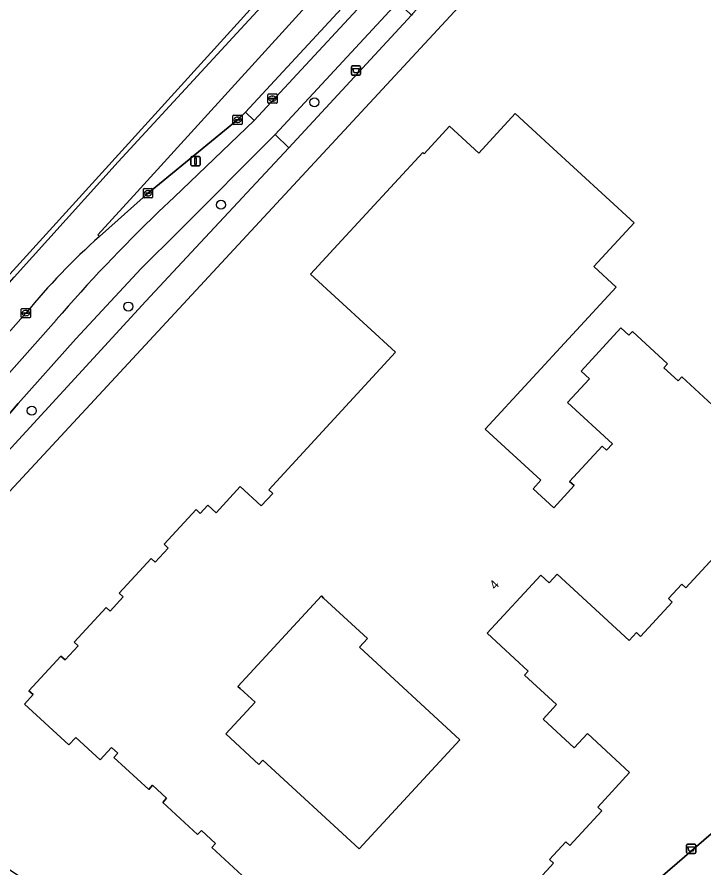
# Model space of a CAD drawing. Extents: x 159217 to 160349, y 381246 to 382172.
# Drawn here: x 159901.8 to 159976.1, y 381881.2 to 381973.4 of the extents above; entities that cross this region are included whole.
import ezdxf

# ---------------------------------------------------------------- set-up
doc = ezdxf.new("R2010")
doc.units = 0
for name, color, linetype in [('IMGEO_Afvalbak', 7, 'Continuous'), ('IMGEO_Berm_groen', 7, 'Continuous'), ('IMGEO_Boom', 7, 'Continuous'), ('IMGEO_Erf', 7, 'Continuous'), ('IMGEO_Fietspad_gesloten', 7, 'Continuous'), ('IMGEO_Groenvoorziening', 7, 'Continuous'), ('IMGEO_Haag', 7, 'Continuous'), ('IMGEO_Kolk', 7, 'Continuous'), ('IMGEO_Lichtmast', 7, 'Continuous'), ('IMGEO_OVBaan_gesloten', 7, 'Continuous'), ('IMGEO_Pand', 7, 'Continuous'), ('IMGEO_Pand_nummerreeks', 7, 'Continuous'), ('IMGEO_Rijbaan_regionaal_gesloten', 7, 'Continuous'), ('IMGEO_Rioolput', 7, 'Continuous'), ('IMGEO_Voetpad_open', 7, 'Continuous')]:
    doc.layers.add(name, color=color, linetype=linetype)

msp = doc.modelspace()

# ---------------------------------------------------------------- linework, layer by layer
at = {"layer": 'IMGEO_Afvalbak'}
for p, q in [((159937.965, 381967.2), (159937.965, 381968)), ((159937.965, 381968), (159937.965, 381967.2)), ((159938.065, 381968.1), (159938.855, 381968.1)), ((159938.855, 381968.1), (159938.065, 381968.1)), ((159938.955, 381968), (159938.955, 381967.2)), ((159938.955, 381967.2), (159938.955, 381968)), ((159938.855, 381967.1), (159938.065, 381967.1)), ((159938.065, 381967.1), (159938.855, 381967.1)), ((159974.248, 381882.899), (159974.248, 381883.699)), ((159974.248, 381883.699), (159974.248, 381882.899)), ((159974.348, 381883.799), (159975.138, 381883.799)), ((159975.138, 381883.799), (159974.348, 381883.799)), ((159975.238, 381883.699), (159975.238, 381882.899)), ((159975.238, 381882.899), (159975.238, 381883.699)), ((159975.138, 381882.799), (159974.348, 381882.799)), ((159974.348, 381882.799), (159975.138, 381882.799))]:
    msp.add_line(p, q, dxfattribs=at)
for points in [[(159938.108, 381967.814), (159938.812, 381967.814), (159938.663, 381967.344), (159938.257, 381967.344), (159938.108, 381967.814)], [(159974.391, 381883.513), (159975.095, 381883.513), (159974.946, 381883.043), (159974.54, 381883.043), (159974.391, 381883.513)]]:
    msp.add_lwpolyline(points, dxfattribs=at)
for centre, start, end in [((159938.065, 381968), 90, 180), ((159938.065, 381968), 90, 180), ((159938.855, 381968), 0, 90), ((159938.855, 381968), 360, 90), ((159938.065, 381967.2), 180, 270), ((159938.065, 381967.2), 180, 270), ((159938.855, 381967.2), 270, 0), ((159938.855, 381967.2), 270, 0), ((159974.348, 381883.699), 90, 180), ((159974.348, 381883.699), 90, 180), ((159975.138, 381883.699), 0, 90), ((159975.138, 381883.699), 360, 90), ((159974.348, 381882.899), 180, 270), ((159974.348, 381882.899), 180, 270), ((159975.138, 381882.899), 270, 0), ((159975.138, 381882.899), 270, 0)]:
    msp.add_arc(centre, 0.1, start, end, dxfattribs=at)
at = {"layer": 'IMGEO_Berm_groen'}
for points in [[(159917.095, 381952.281), (159918.77, 381953.867), (159927.459, 381962.174), (159926.512, 381963.085), (159925.649, 381962.264), (159915.775, 381954.171), (159915.428, 381953.861), (159910.689, 381949.62)], [(159902.729, 381941.323), (159877.334, 381912.56)], [(159879.835, 381910.31), (159899.726, 381933.51), (159905.99, 381940.56)]]:
    msp.add_lwpolyline(points, dxfattribs=at)
for centre, radius, start, end in [((160035.339, 381829.13), 170.728, 133.83552, 139.25619), ((159960.215, 381894.139), 74.371, 131.7541, 140.62099)]:
    msp.add_arc(centre, radius, start, end, dxfattribs=at)
at = {"layer": 'IMGEO_Boom'}
for centre in [(159933.969, 381964.16), (159923.842, 381953.059), (159913.82, 381942.04), (159903.371, 381930.758)]:
    msp.add_circle(centre, 0.489, dxfattribs=at)
at = {"layer": 'IMGEO_Erf'}
for points in [[(160086.967, 381988.057), (160094.343, 381999.973), (160096.737, 382004.094), (160099.115, 382008.137), (160109.853, 382026.297), (160112.25, 382030.329), (160120.44, 382044.226), (160110.372, 382053.519), (160109.131, 382054.649), (160080.339, 382081.401), (160080.036, 382081.682), (160078.985, 382082.653), (160077.343, 382084.17), (160063.301, 382097.262), (160055.435, 382088.686), (160053.206, 382086.345), (160037.081, 382068.942), (160033.976, 382065.592), (159923.424, 381946.282), (159883.094, 381902.756), (159886.177, 381893.973), (159887.833, 381889.831), (159941.192, 381854.075)], [(159951.731, 381863.172), (160032.516, 381932.902), (160035.937, 381935.855), (160047.054, 381945.45), (160050.259, 381948.217), (160066.708, 381962.801), (160069.798, 381966.001)], [(159926.617, 381879.975), (159922.86, 381883.438), (159923.267, 381883.88), (159921.73, 381885.297), (159921.323, 381884.855), (159917.559, 381888.325), (159917.966, 381888.767), (159916.429, 381890.183), (159916.022, 381889.741), (159912.264, 381893.204), (159912.67, 381893.645), (159911.986, 381894.275), (159910.759, 381892.944), (159908.134, 381895.363), (159907.379, 381894.544), (159902.569, 381898.978), (159903.508, 381899.997), (159903.066, 381900.403), (159906.53, 381904.161), (159906.972, 381903.755), (159908.389, 381905.291), (159907.947, 381905.697), (159911.41, 381909.455), (159911.852, 381909.049), (159913.262, 381910.578), (159912.82, 381910.984), (159916.29, 381914.748), (159916.732, 381914.342), (159918.149, 381915.879), (159917.707, 381916.285), (159921.169, 381920.041), (159921.61, 381919.634), (159922.423, 381920.516), (159923.32, 381919.689), (159925.943, 381922.534), (159928.214, 381920.439), (159929.461, 381921.791), (159929.019, 381922.197), (159942.738, 381937.079), (159933.554, 381945.547), (159936.516, 381948.76), (159945.686, 381958.707), (159945.833, 381958.571), (159948.587, 381961.559), (159951.744, 381958.65), (159955.695, 381962.944), (159959.374, 381959.558), (159968.564, 381951.101), (159964.208, 381946.368), (159966.62, 381944.149), (159952.458, 381928.76), (159958.484, 381923.214), (159957.634, 381922.29), (159959.865, 381920.237), (159962.079, 381922.644), (159961.589, 381923.095), (159965.113, 381926.924), (159965.585, 381926.491), (159966.216, 381927.177), (159961.358, 381931.647), (159963.728, 381934.222), (159962.834, 381935.045), (159967.144, 381939.728), (159968.016, 381938.926), (159968.385, 381939.327), (159972.176, 381935.839), (159971.783, 381935.411), (159973.33, 381933.987), (159973.724, 381934.415), (159977.492, 381930.948)], [(159977.626, 381915.335), (159974.164, 381911.574), (159973.74, 381911.964), (159972.301, 381910.4), (159972.702, 381910.03), (159969.273, 381906.304), (159968.83, 381906.712), (159968.048, 381905.862), (159960.233, 381913.054), (159959.379, 381912.126), (159958.479, 381912.955), (159952.671, 381906.651), (159957.11, 381902.557), (159956.709, 381902.122), (159960.172, 381898.929), (159958.714, 381897.347), (159962.096, 381894.229), (159963.519, 381895.773), (159968.085, 381891.564), (159964.635, 381887.821), (159965.076, 381887.414), (159961.607, 381883.649), (159961.166, 381884.056), (159959.417, 381882.159), (159959.858, 381881.752), (159956.727, 381878.355)]]:
    msp.add_lwpolyline(points, dxfattribs=at)
msp.add_lwpolyline([(159925.685, 381900.896), (159925.929, 381900.672), (159926.358, 381900.277), (159927.539, 381899.188), (159924.357, 381895.736), (159927.944, 381892.431), (159928.385, 381892.91), (159938.818, 381883.293), (159949.719, 381895.119), (159938.847, 381905.141), (159939.712, 381906.08), (159934.955, 381910.465), (159934.712, 381910.689)], close=True, dxfattribs=at)
at = {"layer": 'IMGEO_Fietspad_gesloten'}
for points in [[(159880.385, 381906.225), (159881.768, 381907.895), (159901.899, 381931.529), (159908.14, 381938.549), (159915.193, 381946.147), (159919.27, 381950.219), (159929.717, 381960.656), (159942.998, 381974.993), (159946.971, 381979.545), (159955.163, 381989.569), (159961.853, 381997.042), (160001.291, 382039.769)], [(159950.222, 381987.994), (159943.723, 381979.773), (159927.459, 381962.174), (159918.77, 381953.867), (159917.095, 381952.281)], [(159905.99, 381940.56), (159899.726, 381933.51), (159879.835, 381910.31), (159876.786, 381907.053)]]:
    msp.add_lwpolyline(points, dxfattribs=at)
msp.add_arc((160035.339, 381829.13), 170.728, 133.83552, 139.25619, dxfattribs=at)
at = {"layer": 'IMGEO_Groenvoorziening'}
msp.add_lwpolyline([(159915.712, 381942.617), (159921.14, 381948.447), (159931.186, 381959.236), (159929.717, 381960.656), (159919.27, 381950.219), (159915.193, 381946.147), (159908.14, 381938.549), (159901.899, 381931.529), (159881.768, 381907.895), (159882.856, 381906.891), (159885.906, 381910.165), (159895.426, 381920.567)], close=True, dxfattribs=at)
at = {"layer": 'IMGEO_Haag'}
msp.add_lwpolyline([(159931.186, 381959.236), (159929.717, 381960.656), (159919.27, 381950.219), (159915.193, 381946.147), (159908.14, 381938.549), (159901.899, 381931.529), (159881.768, 381907.895), (159882.856, 381906.891), (159885.906, 381910.165), (159895.426, 381920.567), (159915.712, 381942.617), (159921.14, 381948.447)], close=True, dxfattribs=at)
at = {"layer": 'IMGEO_Kolk'}
for p, q in [((159925.148, 381961.838), (159925.148, 381962.69)), ((159925.223, 381962.764), (159926.075, 381962.764)), ((159926.149, 381962.69), (159926.149, 381961.838)), ((159926.075, 381961.764), (159925.223, 381961.764)), ((159925.407, 381962.258), (159925.407, 381962.27)), ((159925.845, 381962.221), (159925.447, 381962.221)), ((159925.45, 381962.307), (159925.848, 381962.307)), ((159925.659, 381961.984), (159925.634, 381961.984)), ((159925.636, 381962.544), (159925.661, 381962.544)), ((159925.891, 381962.27), (159925.891, 381962.258)), ((159915.449, 381953.889), (159915.449, 381954.741)), ((159915.524, 381954.815), (159916.376, 381954.815)), ((159915.708, 381954.309), (159915.708, 381954.321)), ((159915.751, 381954.358), (159916.149, 381954.358)), ((159915.937, 381954.595), (159915.962, 381954.595)), ((159916.192, 381954.321), (159916.192, 381954.309)), ((159916.45, 381954.741), (159916.45, 381953.889)), ((159916.376, 381953.815), (159915.524, 381953.815)), ((159916.146, 381954.272), (159915.748, 381954.272)), ((159915.96, 381954.035), (159915.935, 381954.035)), ((159902.228, 381940.897), (159902.228, 381941.749)), ((159902.303, 381941.823), (159903.155, 381941.823)), ((159902.716, 381941.603), (159902.741, 381941.603)), ((159903.229, 381941.749), (159903.229, 381940.897)), ((159903.155, 381940.823), (159902.303, 381940.823)), ((159902.487, 381941.317), (159902.487, 381941.329)), ((159902.925, 381941.28), (159902.527, 381941.28)), ((159902.53, 381941.366), (159902.928, 381941.366)), ((159902.739, 381941.043), (159902.714, 381941.043)), ((159902.971, 381941.329), (159902.971, 381941.317))]:
    msp.add_line(p, q, dxfattribs=at)
for points in [[(159925.148, 381961.838), (159925.148, 381962.69)], [(159925.223, 381962.764), (159926.075, 381962.764)], [(159926.149, 381962.69), (159926.149, 381961.838)], [(159926.075, 381961.764), (159925.223, 381961.764)], [(159915.449, 381953.889), (159915.449, 381954.741)], [(159915.524, 381954.815), (159916.376, 381954.815)], [(159916.45, 381954.741), (159916.45, 381953.889)], [(159916.376, 381953.815), (159915.524, 381953.815)], [(159902.228, 381940.897), (159902.228, 381941.749)], [(159902.303, 381941.823), (159903.155, 381941.823)], [(159903.229, 381941.749), (159903.229, 381940.897)], [(159903.155, 381940.823), (159902.303, 381940.823)]]:
    msp.add_lwpolyline(points, dxfattribs=at)
for centre, radius, start, end in [((159925.225, 381962.688), 0.0765, 91.55205, 178.44795), ((159925.225, 381962.688), 0.0765, 91.55205, 178.44795), ((159926.073, 381962.688), 0.0765, 1.55205, 88.44795), ((159926.073, 381962.688), 0.0765, 1.55205, 88.44795), ((159925.225, 381961.84), 0.0765, 181.55205, 268.44795), ((159925.225, 381961.84), 0.0765, 181.55205, 268.44795), ((159925.447, 381962.267), 0.0403, 85.87752, 175.75265), ((159925.444, 381962.257), 0.0366, 178.93798, 274.71019), ((159925.848, 381962.264), 0.043, 264.86636, 352.45326), ((159925.852, 381962.269), 0.0386, 1.73085, 96.63898), ((159926.073, 381961.84), 0.0765, 271.55205, 358.44795), ((159926.073, 381961.84), 0.0765, 271.55205, 358.44795), ((159915.526, 381954.739), 0.0765, 91.55205, 178.44795), ((159915.526, 381954.739), 0.0765, 91.55205, 178.44795), ((159915.748, 381954.318), 0.0403, 85.87752, 175.75265), ((159915.745, 381954.308), 0.0366, 178.93798, 274.71019), ((159916.149, 381954.315), 0.043, 264.86636, 352.45326), ((159916.153, 381954.32), 0.0386, 1.73085, 96.63898), ((159916.374, 381954.739), 0.0765, 1.55205, 88.44795), ((159916.374, 381954.739), 0.0765, 1.55205, 88.44795), ((159915.526, 381953.891), 0.0765, 181.55205, 268.44795), ((159915.526, 381953.891), 0.0765, 181.55205, 268.44795), ((159916.374, 381953.891), 0.0765, 271.55205, 358.44795), ((159916.374, 381953.891), 0.0765, 271.55205, 358.44795), ((159902.305, 381941.747), 0.0765, 91.55205, 178.44795), ((159902.305, 381941.747), 0.0765, 91.55205, 178.44795), ((159903.153, 381941.747), 0.0765, 1.55205, 88.44795), ((159903.153, 381941.747), 0.0765, 1.55205, 88.44795), ((159902.305, 381940.899), 0.0765, 181.55205, 268.44795), ((159902.305, 381940.899), 0.0765, 181.55205, 268.44795), ((159902.527, 381941.326), 0.0403, 85.87752, 175.75265), ((159902.524, 381941.316), 0.0366, 178.93798, 274.71019), ((159902.928, 381941.323), 0.043, 264.86636, 352.45326), ((159902.932, 381941.328), 0.0386, 1.73085, 96.63898), ((159903.153, 381940.899), 0.0765, 271.55205, 358.44795), ((159903.153, 381940.899), 0.0765, 271.55205, 358.44795)]:
    msp.add_arc(centre, radius, start, end, dxfattribs=at)
for centre, major_axis, ratio, start_param, end_param in [((159925.635, 381962.264), (-0.387, 0.002), 0.722429, 4.712389, 7.853982), ((159925.66, 381962.264), (-0.39, 0.002), 0.717154, 1.570796, 4.712389), ((159915.936, 381954.315), (-0.387, 0.002), 0.722429, 4.712389, 7.853982), ((159915.961, 381954.315), (-0.39, 0.002), 0.717154, 1.570796, 4.712389), ((159902.715, 381941.323), (-0.387, 0.002), 0.722429, 4.712389, 7.853982), ((159902.74, 381941.323), (-0.39, 0.002), 0.717154, 1.570796, 4.712389)]:
    msp.add_ellipse(centre, major_axis=major_axis, ratio=ratio, start_param=start_param, end_param=end_param, dxfattribs=at)
at = {"layer": 'IMGEO_Lichtmast'}
for p, q in [((159920.596, 381957.385), (159920.596, 381958.185)), ((159920.596, 381958.185), (159920.596, 381957.385)), ((159920.696, 381958.285), (159921.486, 381958.285)), ((159921.486, 381958.285), (159920.696, 381958.285)), ((159921.586, 381958.185), (159921.586, 381957.385)), ((159921.586, 381957.385), (159921.586, 381958.185)), ((159921.486, 381957.285), (159920.696, 381957.285)), ((159920.696, 381957.285), (159921.486, 381957.285))]:
    msp.add_line(p, q, dxfattribs=at)
msp.add_lwpolyline([(159921.016, 381958.16), (159921.166, 381958.16), (159921.166, 381957.41), (159921.016, 381957.41), (159921.016, 381958.16)], dxfattribs=at)
for centre, start, end in [((159920.696, 381958.185), 90, 180), ((159920.696, 381958.185), 90, 180), ((159921.486, 381958.185), 0, 90), ((159921.486, 381958.185), 360, 90), ((159920.696, 381957.385), 180, 270), ((159920.696, 381957.385), 180, 270), ((159921.486, 381957.385), 270, 0), ((159921.486, 381957.385), 270, 0)]:
    msp.add_arc(centre, 0.1, start, end, dxfattribs=at)
at = {"layer": 'IMGEO_OVBaan_gesloten'}
msp.add_lwpolyline([(159951.416, 381994.471), (159951.242, 381994.611), (159914.78, 381954.473), (159910.526, 381949.789), (159910.689, 381949.62), (159915.428, 381953.861), (159915.775, 381954.171), (159925.649, 381962.264), (159926.512, 381963.085), (159942.785, 381980.722), (159943.513, 381981.433), (159944.771, 381983.222), (159950.591, 381993.106)], close=True, dxfattribs=at)
at = {"layer": 'IMGEO_Pand'}
for points in [[(159977.492, 381930.948), (159973.724, 381934.415), (159973.33, 381933.987), (159971.783, 381935.411), (159972.176, 381935.839), (159968.385, 381939.327), (159968.016, 381938.926), (159967.144, 381939.728), (159962.834, 381935.045), (159963.728, 381934.222), (159961.358, 381931.647), (159966.216, 381927.177), (159965.585, 381926.491), (159965.113, 381926.924), (159961.589, 381923.095), (159962.079, 381922.644), (159959.865, 381920.237), (159957.634, 381922.29), (159958.484, 381923.214), (159952.458, 381928.76), (159966.62, 381944.149), (159964.208, 381946.368), (159968.564, 381951.101), (159959.374, 381959.558), (159955.695, 381962.944), (159951.744, 381958.65), (159948.587, 381961.559), (159945.833, 381958.571), (159945.686, 381958.707), (159936.516, 381948.76), (159933.554, 381945.547), (159942.738, 381937.079), (159929.019, 381922.197), (159929.461, 381921.791), (159928.214, 381920.439), (159925.943, 381922.534), (159923.32, 381919.689), (159922.423, 381920.516), (159921.61, 381919.634), (159921.169, 381920.041), (159917.707, 381916.285), (159918.149, 381915.879), (159916.732, 381914.342), (159916.29, 381914.748), (159912.82, 381910.984), (159913.262, 381910.578), (159911.852, 381909.049), (159911.41, 381909.455), (159907.947, 381905.697), (159908.389, 381905.291), (159906.972, 381903.755), (159906.53, 381904.161), (159903.066, 381900.403), (159903.508, 381899.997), (159902.569, 381898.978), (159907.379, 381894.544), (159908.134, 381895.363), (159910.759, 381892.944), (159911.986, 381894.275), (159912.67, 381893.645), (159912.264, 381893.204), (159916.022, 381889.741), (159916.429, 381890.183), (159917.966, 381888.767), (159917.559, 381888.325), (159921.323, 381884.855), (159921.73, 381885.297), (159923.267, 381883.88), (159922.86, 381883.438), (159926.617, 381879.975)], [(159956.727, 381878.355), (159959.858, 381881.752), (159959.417, 381882.159), (159961.166, 381884.056), (159961.607, 381883.649), (159965.076, 381887.414), (159964.635, 381887.821), (159968.085, 381891.564), (159963.519, 381895.773), (159962.096, 381894.229), (159958.714, 381897.347), (159960.172, 381898.929), (159956.709, 381902.122), (159957.11, 381902.557), (159952.671, 381906.651), (159958.479, 381912.955), (159959.379, 381912.126), (159960.233, 381913.054), (159968.048, 381905.862), (159968.83, 381906.712), (159969.273, 381906.304), (159972.702, 381910.03), (159972.301, 381910.4), (159973.74, 381911.964), (159974.164, 381911.574), (159977.626, 381915.335)]]:
    msp.add_lwpolyline(points, dxfattribs=at)
msp.add_lwpolyline([(159925.685, 381900.896), (159934.712, 381910.689), (159934.955, 381910.465), (159939.712, 381906.08), (159938.847, 381905.141), (159949.719, 381895.119), (159938.818, 381883.293), (159928.385, 381892.91), (159927.944, 381892.431), (159924.357, 381895.736), (159927.539, 381899.188), (159926.358, 381900.277), (159925.929, 381900.672)], close=True, dxfattribs=at)
at = {"layer": 'IMGEO_Rijbaan_regionaal_gesloten'}
for points in [[(159873.9, 381915.731), (159874.745, 381914.947), (159885.463, 381927.149), (159896.686, 381939.831), (159901.476, 381945.231), (159912.72, 381957.722), (159926.438, 381972.6), (159953.155, 382001.55), (159972.237, 382022.246), (159986.384, 382037.608), (160022.311, 382076.536), (160036.596, 382092.047), (160042.055, 382097.856), (160047.812, 382103.453), (160050.825, 382106.009), (160053.948, 382108.432), (160060.685, 382112.66), (160064.272, 382114.5), (160066.702, 382115.586), (160071.312, 382117.395), (160073.297, 382118.105), (160070.461, 382120.535), (160069.532, 382120.139)], [(160060.685, 382112.66), (160053.948, 382108.432), (160050.825, 382106.009), (160047.812, 382103.453), (160042.055, 382097.856), (160036.596, 382092.047), (160022.311, 382076.536), (159986.384, 382037.608), (159972.237, 382022.246), (159953.155, 382001.55), (159926.438, 381972.6), (159912.72, 381957.722), (159901.476, 381945.231)], [(160048.445, 382108.34), (160045.107, 382104.389), (160018.218, 382074.759), (159873.9, 381915.731)], [(159910.689, 381949.62), (159910.526, 381949.789), (159914.78, 381954.473), (159951.242, 381994.611), (159951.416, 381994.471), (159952.421, 381995.674), (160007.622, 382055.183)], [(159877.334, 381912.56), (159902.729, 381941.323)]]:
    msp.add_lwpolyline(points, dxfattribs=at)
msp.add_arc((159960.215, 381894.139), 74.371, 131.7541, 140.62099, dxfattribs=at)
at = {"layer": 'IMGEO_Rioolput'}
for p, q in [((159928.919, 381964.134), (159928.919, 381964.986)), ((159928.994, 381965.06), (159929.846, 381965.06)), ((159929.178, 381964.554), (159929.178, 381964.566)), ((159929.616, 381964.517), (159929.218, 381964.517)), ((159929.221, 381964.603), (159929.619, 381964.603)), ((159929.407, 381964.84), (159929.432, 381964.84)), ((159929.662, 381964.566), (159929.662, 381964.554)), ((159929.92, 381964.986), (159929.92, 381964.134)), ((159929.846, 381964.06), (159928.994, 381964.06)), ((159929.43, 381964.28), (159929.405, 381964.28))]:
    msp.add_line(p, q, dxfattribs=at)
for points in [[(159928.919, 381964.134), (159928.919, 381964.986)], [(159928.994, 381965.06), (159929.846, 381965.06)], [(159929.92, 381964.986), (159929.92, 381964.134)], [(159929.846, 381964.06), (159928.994, 381964.06)]]:
    msp.add_lwpolyline(points, dxfattribs=at)
for centre, radius, start, end in [((159928.996, 381964.984), 0.0765, 91.55205, 178.44795), ((159928.996, 381964.984), 0.0765, 91.55205, 178.44795), ((159929.218, 381964.563), 0.0403, 85.87752, 175.75265), ((159929.215, 381964.553), 0.0366, 178.93798, 274.71019), ((159929.619, 381964.56), 0.043, 264.86636, 352.45326), ((159929.623, 381964.565), 0.0386, 1.73085, 96.63898), ((159929.844, 381964.984), 0.0765, 1.55205, 88.44795), ((159929.844, 381964.984), 0.0765, 1.55205, 88.44795), ((159928.996, 381964.136), 0.0765, 181.55205, 268.44795), ((159928.996, 381964.136), 0.0765, 181.55205, 268.44795), ((159929.844, 381964.136), 0.0765, 271.55205, 358.44795), ((159929.844, 381964.136), 0.0765, 271.55205, 358.44795)]:
    msp.add_arc(centre, radius, start, end, dxfattribs=at)
for centre, major_axis, ratio, start_param, end_param in [((159929.406, 381964.56), (-0.387, 0.002), 0.722429, 4.712389, 7.853982), ((159929.431, 381964.56), (-0.39, 0.002), 0.717154, 1.570796, 4.712389)]:
    msp.add_ellipse(centre, major_axis=major_axis, ratio=ratio, start_param=start_param, end_param=end_param, dxfattribs=at)
at = {"layer": 'IMGEO_Voetpad_open'}
for points in [[(160038.504, 382075.909), (160034.951, 382072.504), (160035.386, 382072.084), (160029.254, 382065.51), (160029.172, 382065.404), (160000, 382033.55), (159968.911, 382000), (159950.178, 381979.784), (159944.596, 381973.734), (159944.486, 381973.614), (159931.186, 381959.236), (159921.14, 381948.447), (159915.712, 381942.617), (159895.426, 381920.567), (159885.906, 381910.165), (159882.856, 381906.891), (159881.768, 381907.895), (159880.385, 381906.225)], [(159879.834, 381902.767), (159880.781, 381900.204), (159883.094, 381902.756), (159923.424, 381946.282), (160033.976, 382065.592)], [(160076.575, 381973.183), (160073.471, 381969.337), (160070.179, 381965.651), (160069.798, 381966.001), (160066.708, 381962.801), (160050.259, 381948.217), (160047.054, 381945.45), (160035.937, 381935.855), (160032.516, 381932.902), (159951.731, 381863.172), (159947.76, 381859.745), (159941.192, 381854.075), (159940.376, 381853.371), (159939.046, 381852.174)]]:
    msp.add_lwpolyline(points, dxfattribs=at)
for points in [[(159943.723, 381979.773), (159942.785, 381980.722), (159926.512, 381963.085), (159927.459, 381962.174)], [(159944.486, 381973.614), (159942.998, 381974.993), (159929.717, 381960.656), (159931.186, 381959.236)]]:
    msp.add_lwpolyline(points, close=True, dxfattribs=at)

# ---------------------------------------------------------------- texts
at = {"layer": 'IMGEO_Pand_nummerreeks'}
msp.add_text('4', height=1, rotation=47.3435, dxfattribs=at).set_placement((159953.535, 381911.308))

doc.saveas('drawing.dxf')
